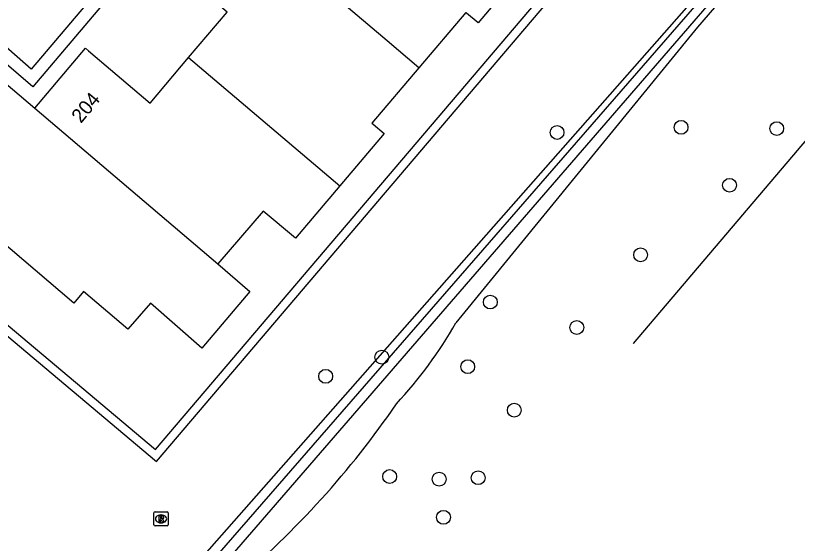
# Model space of a CAD drawing. Extents: x 156414 to 157775, y 382335 to 383765.
# Drawn here: x 157091 to 157146.4, y 382611 to 382648.4 of the extents above; entities that cross this region are included whole.
import ezdxf

# ---------------------------------------------------------------- set-up
doc = ezdxf.new("R2010")
doc.units = 0
for name, color, linetype in [('IMGEO_Boom', 7, 'Continuous'), ('IMGEO_Greppel_droge_sloot', 7, 'Continuous'), ('IMGEO_Groenvoorziening', 7, 'Continuous'), ('IMGEO_Haag', 7, 'Continuous'), ('IMGEO_Pand', 7, 'Continuous'), ('IMGEO_Pand_nummerreeks', 7, 'Continuous'), ('IMGEO_Rijbaan_lokaal_open', 7, 'Continuous'), ('IMGEO_Rioolput', 7, 'Continuous'), ('IMGEO_Voetpad_open', 7, 'Continuous')]:
    doc.layers.add(name, color=color, linetype=linetype)

msp = doc.modelspace()

# ---------------------------------------------------------------- linework, layer by layer
at = {"layer": 'IMGEO_Boom'}
for centre in [(157138.169, 382640.463), (157144.947, 382640.375), (157129.377, 382640.101), (157141.603, 382636.353), (157135.302, 382631.42), (157124.649, 382628.076), (157130.777, 382626.272), (157116.961, 382624.164), (157123.047, 382623.491), (157112.982, 382622.807), (157126.348, 382620.406), (157117.516, 382615.7), (157121.025, 382615.516), (157123.786, 382615.615), (157121.334, 382612.808)]:
    msp.add_circle(centre, 0.489, dxfattribs=at)
at = {"layer": 'IMGEO_Greppel_droge_sloot'}
for points in [[(157158.363, 382671.096), (157147.522, 382657.801), (157147.284, 382657.525), (157104.993, 382608.584)], [(157104.357, 382609.021), (157146.888, 382657.977), (157153.613, 382665.935), (157157.196, 382670.456)]]:
    msp.add_lwpolyline(points, dxfattribs=at)
at = {"layer": 'IMGEO_Groenvoorziening'}
for points in [[(157103.531, 382609.159), (157146.978, 382658.541), (157153.513, 382666.961)], [(157148.023, 382657.655), (157139.342, 382647.567), (157122.211, 382626.599)], [(157150.26, 382643.389), (157134.783, 382625.128), (157134.779, 382625.123)]]:
    msp.add_lwpolyline(points, dxfattribs=at)
for centre, radius, start, end in [((157095.367, 382641.872), 30.884, 317.11, 330.3624), ((157064.856, 382657.289), 64.431, 310.26657, 325.56183)]:
    msp.add_arc(centre, radius, start, end, dxfattribs=at)
at = {"layer": 'IMGEO_Haag'}
for points in [[(157083.499, 382631.489), (157100.998, 382616.771), (157155.234, 382680.544), (157057.039, 382763.88), (157024.771, 382733.376), (156998.927, 382703.165), (157017.374, 382687.547)], [(157083.884, 382631.949), (157100.928, 382617.614), (157154.388, 382680.475), (157057.061, 382763.075), (157025.206, 382732.962), (157021.009, 382728.308), (156999.775, 382703.233), (157017.757, 382688.01)]]:
    msp.add_lwpolyline(points, dxfattribs=at)
at = {"layer": 'IMGEO_Pand'}
for points in [[(157103.269, 382645.408), (157105.998, 382648.629), (157101.633, 382652.339), (157101.426, 382652.515), (157105.182, 382656.896)], [(157119.582, 382644.69), (157117.332, 382646.597), (157105.182, 382656.896)], [(157127.017, 382651.732), (157123.783, 382647.87), (157122.956, 382648.571), (157122.913, 382648.607), (157119.582, 382644.69)], [(157092.368, 382641.822), (157095.964, 382646.066), (157096.166, 382645.895), (157100.542, 382642.187), (157103.269, 382645.408)], [(157103.269, 382645.408), (157113.989, 382636.321)], [(157105.338, 382630.784), (157107.614, 382628.83), (157104.212, 382624.793), (157100.569, 382627.995), (157098.974, 382626.145), (157095.821, 382628.815), (157095.136, 382628.006), (157088.822, 382633.354), (157089.403, 382634.041), (157087.453, 382635.686), (157086.869, 382635), (157082.896, 382638.38), (157088.538, 382645.059), (157092.368, 382641.822)], [(157119.582, 382644.69), (157116.247, 382640.768), (157116.34, 382640.689), (157117.119, 382640.032), (157113.989, 382636.321)], [(157092.368, 382641.822), (157105.338, 382630.784)], [(157113.989, 382636.321), (157110.844, 382632.593), (157108.551, 382634.527), (157105.338, 382630.784)]]:
    msp.add_lwpolyline(points, dxfattribs=at)
at = {"layer": 'IMGEO_Rijbaan_lokaal_open'}
msp.add_lwpolyline([(157082.895, 382652.477), (157080.769, 382654.32), (157116.675, 382696.742), (157128.088, 382687.021), (157092.121, 382644.588), (157089.934, 382646.493)], dxfattribs=at)
at = {"layer": 'IMGEO_Rioolput'}
for p, q in [((157100.813, 382612.273), (157100.813, 382613.125)), ((157100.888, 382613.199), (157101.74, 382613.199)), ((157101.301, 382612.979), (157101.326, 382612.979)), ((157101.814, 382613.125), (157101.814, 382612.273)), ((157101.324, 382612.419), (157101.299, 382612.419)), ((157101.74, 382612.199), (157100.888, 382612.199))]:
    msp.add_line(p, q, dxfattribs=at)
for points in [[(157100.813, 382612.273), (157100.813, 382613.125)], [(157100.888, 382613.199), (157101.74, 382613.199)], [(157101.814, 382613.125), (157101.814, 382612.273)], [(157101.402, 382612.897), (157101.15, 382612.899), (157101.15, 382612.499)], [(157101.15, 382612.499), (157101.274, 382612.499), (157101.274, 382612.661), (157101.285, 382612.661)], [(157101.328, 382612.818), (157101.274, 382612.818), (157101.274, 382612.737)], [(157101.274, 382612.737), (157101.326, 382612.737)], [(157101.332, 382612.632), (157101.403, 382612.499), (157101.543, 382612.499), (157101.478, 382612.625)], [(157101.74, 382612.199), (157100.888, 382612.199)]]:
    msp.add_lwpolyline(points, dxfattribs=at)
for centre, radius, start, end in [((157100.89, 382613.123), 0.0765, 91.552, 178.448), ((157100.89, 382613.123), 0.0765, 91.552, 178.448), ((157101.738, 382613.123), 0.0765, 1.552, 88.448), ((157101.738, 382613.123), 0.0765, 1.552, 88.448), ((157101.284, 382612.608), 0.0533, 26.0293, 88.6989), ((157101.31, 382612.926), 0.19, 274.7715, 282.9687), ((157101.334, 382612.722), 0.0964, 77.0061, 93.1865), ((157101.348, 382612.779), 0.0378, 276.6634, 79.6772), ((157101.401, 382612.787), 0.109, 350.3612, 89.416), ((157101.399, 382612.787), 0.112, 277.5842, 350.9817), ((157101.383, 382612.572), 0.108, 29.5134, 73.7905), ((157100.89, 382612.275), 0.0765, 181.552, 268.448), ((157100.89, 382612.275), 0.0765, 181.552, 268.448), ((157101.738, 382612.275), 0.0765, 271.552, 358.448), ((157101.738, 382612.275), 0.0765, 271.552, 358.448)]:
    msp.add_arc(centre, radius, start, end, dxfattribs=at)
for centre, major_axis, ratio, start_param, end_param in [((157101.3, 382612.699), (-0.387, 0.002), 0.722429, 4.712389, 7.853982), ((157101.325, 382612.699), (-0.39, 0.002), 0.717154, 1.570796, 4.712389)]:
    msp.add_ellipse(centre, major_axis=major_axis, ratio=ratio, start_param=start_param, end_param=end_param, dxfattribs=at)
at = {"layer": 'IMGEO_Voetpad_open'}
msp.add_lwpolyline([(157082.363, 382651.78), (157079.465, 382654.239), (157116.559, 382697.961), (157129.305, 382687.146), (157092.239, 382643.346), (157089.335, 382645.82)], dxfattribs=at)

# ---------------------------------------------------------------- texts
at = {"layer": 'IMGEO_Pand_nummerreeks'}
msp.add_text('204', height=1, rotation=50.2034, dxfattribs=at).set_placement((157095.643, 382640.702))

doc.saveas('drawing.dxf')
